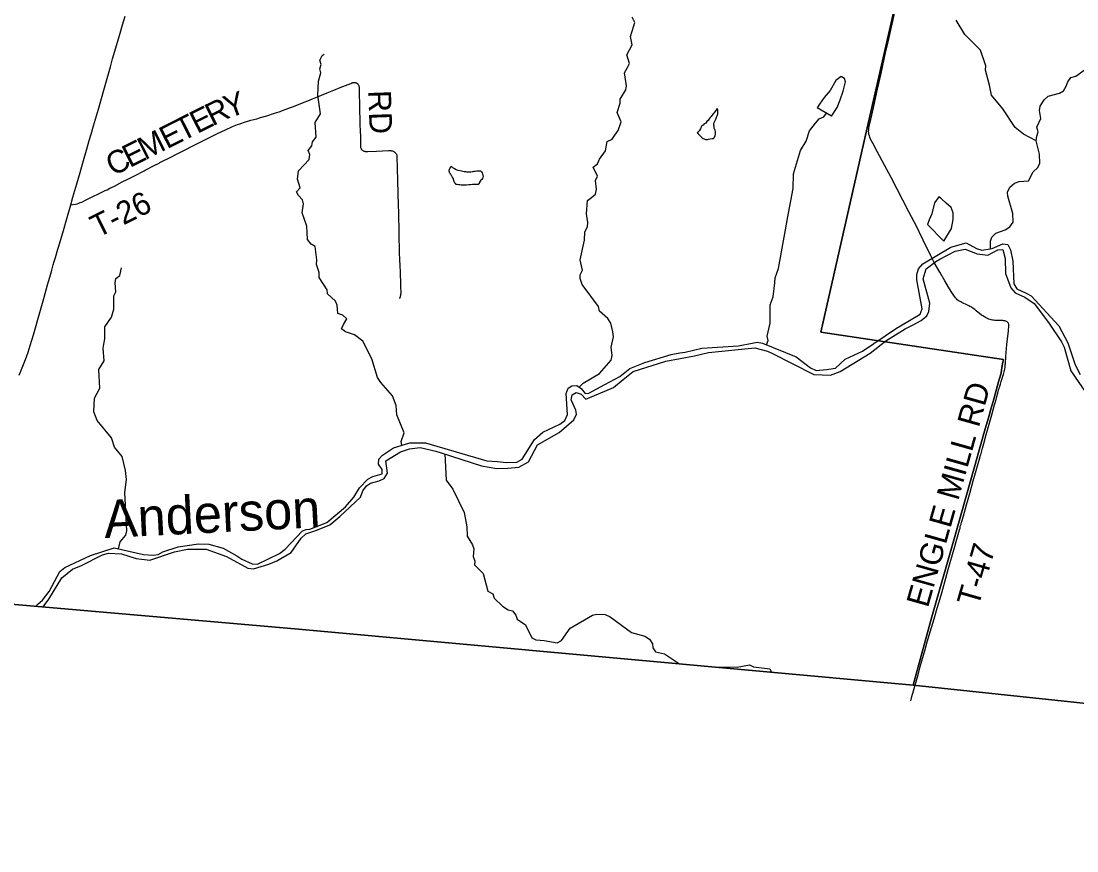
# Model space of a CAD drawing. Extents: x 1410790 to 1770854, y 448063 to 770588.
# Drawn here: x 1555694 to 1569641, y 571428 to 582392 of the extents above; entities that cross this region are included whole.
import ezdxf

# ---------------------------------------------------------------- set-up
doc = ezdxf.new("R2010")
doc.units = 0
for name, color, linetype in [('GM_X_Adjacent_County', 7, 'Continuous'), ('GM_X_County', 7, 'Continuous'), ('GM_X_Major_River', 7, 'Continuous'), ('GM_X_Minor_Lake', 7, 'Continuous'), ('GM_X_Minor_River', 7, 'Continuous'), ('GM_X_Minor_River_Text', 7, 'Continuous'), ('GM_X_State_Route', 7, 'Continuous'), ('GM_X_Township', 7, 'Continuous'), ('GM_X_Township_Road', 7, 'Continuous'), ('GM_X_Township_Road_Text', 7, 'Continuous')]:
    doc.layers.add(name, color=color, linetype=linetype)

msp = doc.modelspace()

# ---------------------------------------------------------------- linework, layer by layer
at = {"layer": 'GM_X_Adjacent_County'}
msp.add_lwpolyline([(1549909, 549765), (1551044, 562988), (1551312, 565815), (1551567, 568507), (1552180, 574981), (1554999, 574736), (1559309, 574361), (1567480, 573618), (1572928, 573040), (1578513, 572449), (1579838, 572308), (1580857, 572200), (1588468, 571492), (1591507, 571209), (1594558, 570925), (1600110, 570408)], dxfattribs=at)
at = {"layer": 'GM_X_County'}
msp.add_lwpolyline([(1546403, 575642), (1549246, 575317), (1549694, 575266), (1552180, 574981), (1554999, 574736), (1559309, 574361), (1567480, 573618), (1572928, 573040), (1578513, 572449), (1579838, 572308), (1580857, 572200), (1588468, 571492), (1591507, 571209), (1594558, 570925), (1600110, 570408)], dxfattribs=at)
at = {"layer": 'GM_X_Major_River'}
for points in [[(1555889, 574660), (1555914, 574688), (1555977, 574743), (1556062, 574855), (1556203, 575121), (1556272, 575172), (1556611, 575329), (1556923, 575432), (1557312, 575343), (1557436, 575336), (1557503, 575346), (1557564, 575379), (1557770, 575446), (1558038, 575484), (1558174, 575481), (1558364, 575427), (1558544, 575326), (1558609, 575284), (1558746, 575223), (1558818, 575217), (1559107, 575357), (1559182, 575416), (1559409, 575659), (1559459, 575676), (1559509, 575677), (1559734, 575766), (1559978, 575974), (1560089, 576102), (1560164, 576224), (1560273, 576338), (1560340, 576375), (1560462, 576412), (1560465, 576468), (1560414, 576536), (1560420, 576606), (1560467, 576659), (1560612, 576754), (1560830, 576819), (1561037, 576820), (1561847, 576583), (1561985, 576572), (1562105, 576559), (1562242, 576566), (1562311, 576604), (1562477, 576865), (1562584, 576961), (1562809, 577067), (1562878, 577117), (1562910, 577195), (1562895, 577470), (1562920, 577542), (1562971, 577573), (1563036, 577579), (1563093, 577536), (1563144, 577470), (1563194, 577477), (1563403, 577589), (1563602, 577697), (1563735, 577802), (1563932, 577880), (1564281, 577988), (1564396, 578008), (1564465, 578018), (1564685, 578069), (1565173, 578100), (1565351, 578136), (1565419, 578149), (1565489, 578135), (1565933, 577956), (1566124, 577811), (1566199, 577777), (1566334, 577788), (1566453, 577806), (1566582, 577927), (1566807, 578030), (1567260, 578335), (1567311, 578368), (1567571, 578519), (1567597, 578590), (1567526, 578975), (1567525, 579046), (1567549, 579117), (1567607, 579184), (1567977, 579407), (1568179, 579464), (1568314, 579389), (1568386, 579367), (1568523, 579386), (1568661, 579451), (1568729, 579441), (1568763, 579372), (1568794, 579219), (1568807, 578922), (1568849, 578853), (1568971, 578798), (1569038, 578762), (1569402, 578366), (1569523, 578140), (1569619, 577851), (1569684, 577723)], [(1555983, 574652), (1556058, 574753), (1556233, 575034), (1556372, 575151), (1556492, 575197), (1556768, 575339), (1556847, 575363), (1557019, 575355), (1557214, 575291), (1557393, 575270), (1557718, 575379), (1557890, 575414), (1558139, 575416), (1558405, 575319), (1558689, 575162), (1558763, 575154), (1558965, 575216), (1559074, 575262), (1559260, 575372), (1559394, 575561), (1559456, 575616), (1559589, 575663), (1559770, 575737), (1559905, 575845), (1560178, 576104), (1560208, 576187), (1560255, 576252), (1560308, 576287), (1560423, 576319), (1560492, 576347), (1560532, 576419), (1560510, 576584), (1560707, 576700), (1560825, 576741), (1560965, 576756), (1561171, 576709), (1561241, 576689), (1561777, 576516), (1561979, 576479), (1562125, 576486), (1562270, 576497), (1562398, 576568), (1562516, 576794), (1562803, 576956), (1562995, 577123), (1563029, 577198), (1563024, 577250), (1562961, 577390), (1562975, 577456), (1563025, 577483), (1563091, 577462), (1563152, 577396), (1563519, 577550), (1563648, 577658), (1563780, 577763), (1564213, 577899), (1564590, 577969), (1564774, 578013), (1565387, 578073), (1565553, 578031), (1565611, 578004), (1566168, 577724), (1566385, 577713), (1566514, 577762), (1566911, 578004), (1567116, 578166), (1567372, 578328), (1567480, 578380), (1567585, 578436), (1567657, 578499), (1567684, 578554), (1567699, 578666), (1567610, 578987), (1567651, 579121), (1567776, 579218), (1567831, 579247), (1568032, 579351), (1568165, 579380), (1568322, 579316), (1568464, 579299), (1568598, 579372), (1568663, 579375), (1568692, 579256), (1568700, 579057), (1568770, 578868), (1568826, 578801), (1568955, 578746), (1569078, 578659), (1569267, 578409), (1569440, 578156), (1569474, 578083), (1569561, 577772), (1569765, 577474)]]:
    msp.add_lwpolyline(points, dxfattribs=at)
at = {"layer": 'GM_X_Minor_Lake'}
for points in [[(1566401, 581135), (1566476, 581250), (1566516, 581353), (1566552, 581466), (1566585, 581590), (1566570, 581632), (1566527, 581662), (1566457, 581607), (1566382, 581476), (1566302, 581384), (1566240, 581297), (1566211, 581246)], [(1564889, 581237), (1564857, 581193), (1564837, 581167), (1564820, 581145), (1564808, 581131), (1564798, 581119), (1564782, 581099), (1564770, 581081), (1564754, 581065), (1564739, 581045), (1564719, 581033), (1564705, 581019), (1564693, 581011), (1564683, 581005), (1564671, 580971), (1564650, 580943), (1564634, 580923), (1564626, 580913), (1564636, 580907), (1564644, 580897), (1564654, 580885), (1564668, 580873), (1564682, 580859), (1564692, 580849), (1564702, 580843), (1564716, 580838), (1564736, 580830), (1564762, 580826), (1564774, 580834), (1564796, 580836), (1564822, 580840), (1564841, 580842), (1564849, 580852), (1564861, 580880), (1564865, 580902), (1564867, 580914), (1564865, 580930), (1564863, 580950), (1564855, 580970), (1564849, 580980), (1564848, 581004), (1564844, 581018), (1564844, 581028), (1564846, 581042), (1564856, 581062), (1564866, 581086), (1564872, 581098), (1564881, 581122), (1564889, 581140), (1564895, 581154), (1564897, 581164), (1564899, 581176), (1564899, 581198), (1564897, 581215), (1564893, 581227), (1564889, 581237)], [(1566401, 581135), (1566211, 581246)], [(1561375, 580477), (1561393, 580459), (1561419, 580443), (1561441, 580433), (1561451, 580428), (1561465, 580424), (1561493, 580418), (1561513, 580412), (1561531, 580410), (1561545, 580406), (1561555, 580404), (1561565, 580404), (1561577, 580403), (1561587, 580401), (1561599, 580401), (1561613, 580403), (1561625, 580403), (1561637, 580403), (1561653, 580405), (1561666, 580407), (1561678, 580409), (1561690, 580411), (1561716, 580415), (1561728, 580416), (1561746, 580414), (1561762, 580412), (1561776, 580400), (1561784, 580386), (1561790, 580372), (1561794, 580360), (1561798, 580340), (1561795, 580330), (1561787, 580312), (1561779, 580300), (1561769, 580290), (1561757, 580278), (1561747, 580256), (1561743, 580244), (1561731, 580234), (1561719, 580232), (1561700, 580232), (1561678, 580232), (1561656, 580232), (1561632, 580230), (1561608, 580227), (1561576, 580225), (1561558, 580225), (1561542, 580223), (1561532, 580223), (1561522, 580223), (1561506, 580225), (1561488, 580227), (1561470, 580230), (1561454, 580232), (1561442, 580234), (1561428, 580252), (1561420, 580262), (1561410, 580288), (1561402, 580318), (1561390, 580335), (1561378, 580351), (1561370, 580361), (1561364, 580373), (1561358, 580385), (1561352, 580395), (1561348, 580411), (1561350, 580425), (1561353, 580437), (1561375, 580477)], [(1567884, 579483), (1567986, 579653), (1568009, 579773), (1568005, 579858), (1567982, 579928), (1567915, 579986), (1567854, 580042), (1567817, 580069), (1567759, 579992), (1567726, 579846), (1567688, 579767), (1567667, 579707)], [(1567667, 579707), (1567884, 579483)]]:
    msp.add_lwpolyline(points, dxfattribs=at)
at = {"layer": 'GM_X_Minor_River'}
for points in [[(1563067, 577556), (1563118, 577607), (1563333, 577734), (1563487, 577913), (1563501, 577975), (1563489, 578085), (1563518, 578219), (1563511, 578286), (1563484, 578403), (1563443, 578462), (1563335, 578559), (1563320, 578621), (1563104, 578913), (1563078, 578990), (1563079, 579040), (1563108, 579102), (1563095, 579160), (1563081, 579237), (1563137, 579500), (1563141, 579610), (1563176, 579674), (1563182, 579732), (1563162, 579845), (1563174, 580021), (1563227, 580062), (1563280, 580105), (1563297, 580170), (1563280, 580285), (1563309, 580345), (1563253, 580464), (1563310, 580507), (1563334, 580569), (1563416, 580677), (1563437, 580803), (1563500, 580832), (1563537, 580887), (1563582, 580946), (1563621, 581062), (1563569, 581183), (1563608, 581309), (1563607, 581359), (1563682, 581485), (1563691, 581539), (1563667, 581711), (1563704, 581778), (1563729, 581833), (1563694, 581945), (1563765, 582081), (1563745, 582190), (1563801, 582375), (1563768, 582446)], [(1569103, 580811), (1568938, 580897), (1568826, 580988), (1568663, 581234), (1568515, 581412), (1568485, 581544), (1568434, 581743), (1568437, 581801), (1568367, 582008), (1568163, 582217), (1568045, 582404)], [(1560725, 576788), (1560715, 576838), (1560756, 576952), (1560657, 577191), (1560648, 577315), (1560600, 577443), (1560444, 577615), (1560401, 577682), (1560326, 577929), (1560207, 578162), (1560100, 578245), (1559979, 578288), (1559924, 578326), (1559953, 578385), (1559997, 578458), (1559942, 578508), (1559876, 578531), (1559870, 578640), (1559849, 578693), (1559739, 578787), (1559738, 578840), (1559630, 579005), (1559631, 579071), (1559595, 579176), (1559599, 579236), (1559578, 579415), (1559527, 579446), (1559478, 579508), (1559466, 579685), (1559408, 579859), (1559426, 579980), (1559411, 580031), (1559356, 580086), (1559331, 580137), (1559379, 580190), (1559343, 580305), (1559357, 580415), (1559501, 580565), (1559508, 580631), (1559485, 580683), (1559533, 580744), (1559544, 580798), (1559593, 580857), (1559577, 581052), (1559650, 581169), (1559613, 581414), (1559621, 581599), (1559653, 581708), (1559641, 581763), (1559658, 581821), (1559641, 581877), (1559670, 581939), (1559695, 581954)], [(1568498, 579383), (1568498, 579485), (1568517, 579539), (1568572, 579592), (1568695, 579635), (1568756, 579674), (1568801, 579735), (1568794, 579849), (1568727, 580078), (1568726, 580132), (1568757, 580197), (1568817, 580252), (1568881, 580274), (1569003, 580282), (1569066, 580403), (1569123, 580455), (1569151, 580509), (1569147, 580635), (1569103, 580811), (1569114, 580873), (1569131, 580929), (1569113, 580991), (1569167, 581106), (1569148, 581213), (1569155, 581269), (1569207, 581352), (1569260, 581399), (1569413, 581440), (1569464, 581469), (1569499, 581532), (1569522, 581592), (1569562, 581649), (1569628, 581667), (1569738, 581743)], [(1565540, 578114), (1565562, 578171), (1565550, 578228), (1565589, 578403), (1565589, 578642), (1565629, 578750), (1565649, 578934), (1565654, 579000), (1565699, 579123), (1565831, 579854), (1565894, 580180), (1565898, 580376), (1565991, 580681), (1566065, 580804), (1566109, 580943), (1566187, 581046), (1566238, 581099), (1566297, 581129), (1566332, 581175)], [(1556980, 575419), (1557001, 575513), (1557075, 575599), (1557088, 575655), (1557063, 576162), (1557084, 576334), (1557073, 576456), (1557029, 576640), (1556927, 576761), (1556886, 576888), (1556698, 577113), (1556655, 577231), (1556664, 577409), (1556733, 577542), (1556719, 577789), (1556791, 577902), (1556777, 578070), (1556786, 578124), (1556801, 578196), (1556801, 578353), (1556888, 578481), (1556918, 578587), (1556918, 578761), (1556943, 578815), (1556935, 578932), (1556947, 578991), (1556998, 579032), (1557018, 579132)], [(1561291, 576673), (1561310, 576325), (1561397, 576206), (1561547, 575900), (1561583, 575708), (1561586, 575586), (1561658, 575472), (1561675, 575417), (1561665, 575317), (1561686, 575258), (1561684, 575206), (1561798, 575095), (1561861, 574861), (1561927, 574823), (1561942, 574767), (1562051, 574660), (1562127, 574614), (1562184, 574598), (1562231, 574543), (1562246, 574491), (1562355, 574416), (1562441, 574245), (1562495, 574216), (1562551, 574213), (1562603, 574209), (1562775, 574179), (1562831, 574208), (1562947, 574372), (1563241, 574544), (1563300, 574558), (1563410, 574550), (1563477, 574520), (1563757, 574315), (1563934, 574264), (1563994, 574225), (1564036, 574164), (1564041, 574111), (1564074, 574060), (1564194, 574032), (1564391, 573900)], [(1564831, 573860), (1565152, 573857), (1565315, 573885), (1565368, 573860), (1565586, 573834), (1565607, 573790)]]:
    msp.add_lwpolyline(points, dxfattribs=at)
at = {"layer": 'GM_X_State_Route'}
msp.add_lwpolyline([(1555666, 577716), (1555699, 577788), (1555727, 577854), (1555752, 577922), (1555786, 578018), (1555813, 578105), (1555855, 578246), (1555939, 578540), (1555992, 578729), (1556043, 578906), (1556057, 578953), (1556084, 579051), (1556099, 579101), (1556119, 579170), (1556131, 579214), (1556147, 579271), (1556178, 579378), (1556204, 579463), (1556252, 579627), (1556293, 579765), (1556349, 579964), (1556378, 580065), (1556430, 580241), (1556474, 580392), (1556510, 580518), (1556565, 580718), (1556593, 580815), (1556619, 580900), (1556651, 581007), (1556689, 581139), (1556714, 581228), (1556786, 581480), (1556830, 581634), (1556847, 581694), (1556873, 581789), (1556903, 581893), (1556959, 582085), (1557002, 582233), (1557034, 582343), (1557067, 582456)], dxfattribs=at)
at = {"layer": 'GM_X_Township'}
for points in [[(1567328, 582989), (1566849, 580885), (1566257, 578281), (1568670, 577919), (1568665, 577887), (1568652, 577817), (1568646, 577782), (1568639, 577741), (1568634, 577716), (1568608, 577624), (1568535, 577367), (1568506, 577265), (1568481, 577180), (1568423, 576972), (1568335, 576663), (1568329, 576643), (1568028, 575584), (1567718, 574491), (1567480, 573618), (1559309, 574361), (1554999, 574736)], [(1572928, 573040), (1567480, 573618), (1567718, 574491), (1568028, 575584), (1568329, 576643), (1568335, 576663), (1568423, 576972), (1568481, 577180), (1568506, 577265), (1568535, 577367), (1568608, 577624), (1568634, 577716), (1568639, 577741), (1568646, 577782), (1568652, 577817), (1568665, 577887), (1568670, 577919), (1566257, 578281), (1566849, 580885), (1567328, 582989)]]:
    msp.add_lwpolyline(points, dxfattribs=at)
at = {"layer": 'GM_X_Township_Road'}
for points in [[(1566891, 580916), (1566890, 580935), (1566891, 580955), (1566894, 580976), (1566897, 580999), (1566919, 581092), (1566954, 581248), (1566986, 581393), (1567008, 581495), (1567054, 581700), (1567115, 581975), (1567138, 582078), (1567209, 582391), (1567228, 582474), (1567292, 582769), (1567326, 582922), (1567337, 582974), (1567343, 583003)], [(1557331, 580422), (1557453, 580484), (1557517, 580517), (1557526, 580522), (1557680, 580601), (1557736, 580629), (1557841, 580682), (1557973, 580749), (1558157, 580843), (1558289, 580908), (1558393, 580957), (1558486, 580998), (1558552, 581025), (1558581, 581036), (1558608, 581045), (1558633, 581053), (1558658, 581061), (1558688, 581071), (1558730, 581082), (1558809, 581103), (1558857, 581117), (1558940, 581143), (1559039, 581175), (1559103, 581195), (1559184, 581224), (1559254, 581250), (1559291, 581263), (1559434, 581322), (1559480, 581340), (1559542, 581367), (1559609, 581394), (1559661, 581414), (1559738, 581445), (1559826, 581479), (1559910, 581514), (1560049, 581570), (1560063, 581576), (1560069, 581578), (1560073, 581579), (1560077, 581580), (1560084, 581582), (1560089, 581583), (1560095, 581583), (1560100, 581582), (1560105, 581582), (1560110, 581580), (1560115, 581579), (1560120, 581577), (1560125, 581575), (1560129, 581573), (1560132, 581570), (1560137, 581567), (1560140, 581563), (1560144, 581559), (1560148, 581553), (1560151, 581548), (1560154, 581543), (1560156, 581538), (1560157, 581532), (1560158, 581526), (1560159, 581519), (1560160, 581511), (1560160, 581499), (1560161, 581412), (1560162, 581310), (1560164, 581209), (1560167, 581098), (1560168, 581062), (1560170, 581023), (1560174, 580943), (1560177, 580869), (1560178, 580736), (1560179, 580724), (1560181, 580716), (1560184, 580708), (1560188, 580701), (1560191, 580696), (1560194, 580691), (1560202, 580686), (1560209, 580681), (1560215, 580678), (1560223, 580675), (1560229, 580673), (1560234, 580672), (1560239, 580671), (1560246, 580671), (1560252, 580671), (1560259, 580671), (1560273, 580671), (1560389, 580676), (1560547, 580682), (1560555, 580682), (1560563, 580682), (1560571, 580682), (1560579, 580681), (1560586, 580680), (1560592, 580679), (1560599, 580677), (1560608, 580674), (1560616, 580669), (1560622, 580666), (1560627, 580662), (1560632, 580659), (1560636, 580655), (1560641, 580649), (1560645, 580644), (1560649, 580638), (1560651, 580633), (1560653, 580628), (1560655, 580621), (1560657, 580614), (1560658, 580601), (1560663, 580451), (1560666, 580281), (1560674, 579958), (1560677, 579869), (1560680, 579756), (1560682, 579695)], [(1567491, 579742), (1567422, 579874), (1567186, 580324), (1567099, 580490), (1567004, 580669), (1566948, 580773), (1566917, 580834), (1566907, 580857), (1566900, 580876), (1566894, 580898), (1566891, 580916)], [(1556349, 579964), (1556378, 579968), (1556412, 579975), (1556436, 579980), (1556454, 579986), (1556475, 579994), (1556494, 580002), (1556542, 580026), (1556634, 580071), (1556723, 580113), (1556802, 580152), (1556829, 580165), (1556867, 580183), (1556929, 580213), (1557030, 580267), (1557094, 580300), (1557200, 580354), (1557319, 580416), (1557331, 580422)], [(1560682, 579695), (1560683, 579617), (1560685, 579530), (1560688, 579386), (1560689, 579336), (1560693, 579236), (1560696, 579161), (1560700, 579077), (1560705, 578910), (1560707, 578867), (1560708, 578825), (1560708, 578811), (1560708, 578800), (1560708, 578789), (1560707, 578783), (1560707, 578776), (1560706, 578770), (1560705, 578763), (1560703, 578757), (1560702, 578754), (1560702, 578751), (1560700, 578745), (1560698, 578741), (1560697, 578737), (1560695, 578734), (1560693, 578731), (1560691, 578727)], [(1568041, 578733), (1568040, 578734), (1568016, 578765), (1567980, 578819), (1567944, 578878), (1567895, 578959), (1567829, 579073), (1567758, 579202), (1567712, 579289), (1567611, 579499), (1567508, 579711), (1567491, 579742)], [(1568712, 578423), (1568712, 578423), (1568704, 578427), (1568696, 578429), (1568688, 578432), (1568677, 578434), (1568664, 578435), (1568579, 578436), (1568557, 578438), (1568540, 578439), (1568525, 578442), (1568509, 578444), (1568495, 578448), (1568480, 578453), (1568465, 578459), (1568450, 578465), (1568434, 578474), (1568419, 578483), (1568400, 578496), (1568382, 578509), (1568310, 578566), (1568292, 578582), (1568271, 578596), (1568249, 578611), (1568229, 578623), (1568214, 578632), (1568198, 578641), (1568120, 578676), (1568109, 578681), (1568099, 578687), (1568086, 578694), (1568074, 578702), (1568062, 578711), (1568052, 578721), (1568041, 578733)], [(1568694, 577830), (1568694, 577832), (1568696, 577851), (1568697, 577863), (1568704, 577961), (1568718, 578119), (1568736, 578300), (1568743, 578369), (1568743, 578379), (1568741, 578389), (1568739, 578398), (1568736, 578403), (1568730, 578410), (1568725, 578414), (1568720, 578419), (1568712, 578423)], [(1568369, 576655), (1568371, 576663), (1568394, 576748), (1568412, 576810), (1568445, 576931), (1568474, 577034), (1568517, 577188), (1568537, 577258), (1568554, 577321), (1568569, 577376), (1568584, 577431), (1568595, 577477), (1568601, 577499), (1568608, 577521), (1568613, 577539), (1568619, 577556), (1568632, 577595), (1568642, 577629), (1568652, 577656), (1568665, 577700), (1568672, 577723), (1568676, 577741), (1568680, 577757), (1568684, 577775), (1568689, 577797), (1568692, 577817), (1568694, 577830)], [(1567446, 573411), (1567461, 573468), (1567543, 573755), (1567572, 573863), (1567636, 574087), (1567665, 574189), (1567720, 574378), (1567754, 574496), (1567796, 574636), (1567836, 574765), (1567856, 574838), (1567883, 574933), (1567911, 575032), (1567934, 575116), (1567967, 575237), (1567999, 575346), (1568030, 575450), (1568048, 575515), (1568066, 575576), (1568091, 575671), (1568098, 575694), (1568101, 575708), (1568106, 575727), (1568112, 575746), (1568119, 575770), (1568126, 575794), (1568140, 575841), (1568144, 575857), (1568157, 575904), (1568172, 575954), (1568184, 576000), (1568206, 576075), (1568233, 576168), (1568273, 576319), (1568303, 576423), (1568329, 576515), (1568351, 576591), (1568369, 576655)]]:
    msp.add_lwpolyline(points, dxfattribs=at)

# ---------------------------------------------------------------- texts
at = {"layer": 'GM_X_Minor_River_Text'}
msp.add_text('Anderson', height=500, rotation=2.9102, dxfattribs=at).set_placement((1556798, 575561))
at = {"layer": 'GM_X_Township_Road_Text'}
for s, rotation, p in [('R', 26.3818, (1558221, 580999)), ('Y', 19.36, (1558432, 581105)), ('RD', 271.9739, (1560279, 581475)), ('E', 26.6877, (1558020, 580899)), ('E', 26.6896, (1557619, 580697)), ('T', 26.6919, (1557820, 580798)), ('M', 26.6905, (1557329, 580551)), ('E', 26.6932, (1557128, 580450)), ('C', 26.6907, (1556908, 580339)), ('T-26', 26.4115, (1556705, 579524)), ('ENGLE MILL RD', 74.2509, (1567673, 574630)), ('T-47', 73.9092, (1568340, 574642))]:
    msp.add_text(s, height=300, rotation=rotation, dxfattribs=at).set_placement(p)

doc.saveas('drawing.dxf')
